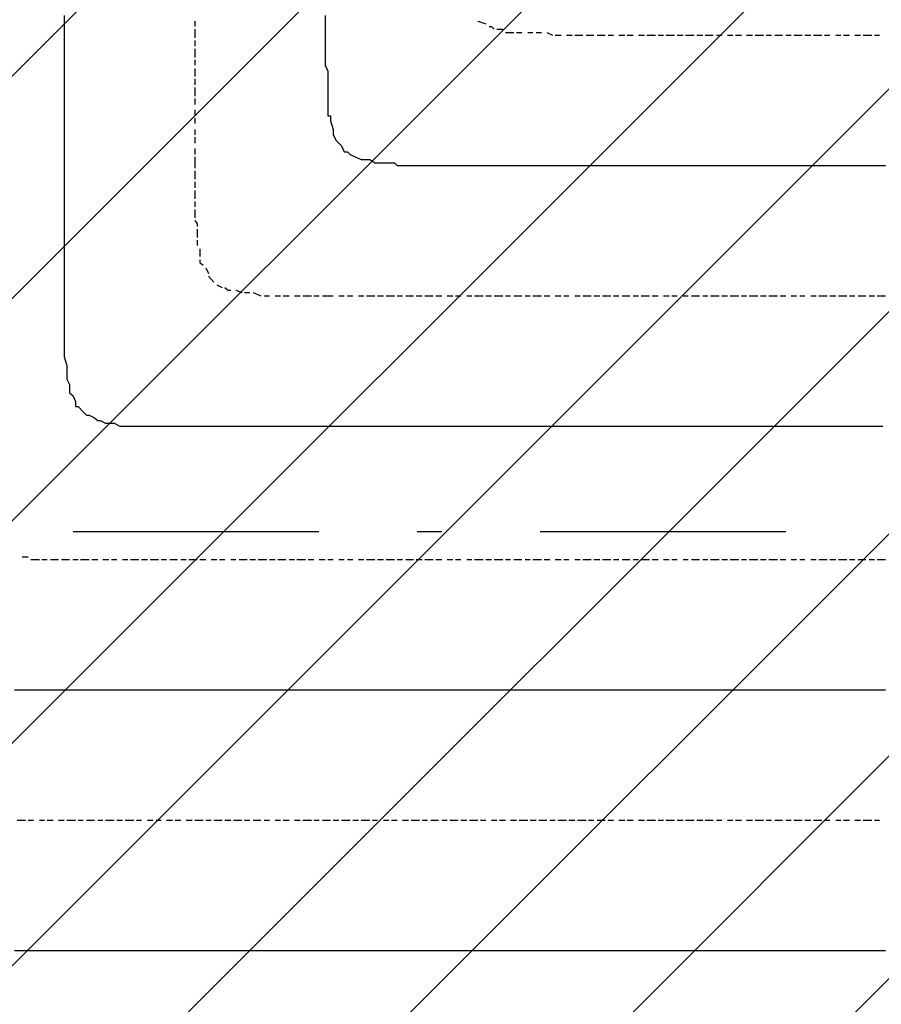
# Model space of a CAD drawing. Extents: x 997 to 109698, y 921 to 94021.
# Tile 466 of 656: x 32743 to 34057, y 38009 to 39511. Entities that reach past the tile are written whole.
import ezdxf

# ---------------------------------------------------------------- set-up
doc = ezdxf.new("R2010")
doc.units = 0
doc.header["$MEASUREMENT"] = 0
doc.layers.add('12', color=7, linetype='CONTINUOUS')
doc.layers.add('28', color=7, linetype='CONTINUOUS')

msp = doc.modelspace()

# ---------------------------------------------------------------- linework, layer by layer
at = {"layer": '12', "color": 5}
for p, q in [((32810.630503, 39517.563401), (32810.630503, 39508.563401)), ((33208.630503, 39517.563401), (33208.630503, 39508.563401)), ((32810.630503, 39508.563401), (32810.630503, 39496.563401)), ((33208.630503, 39508.563401), (33208.630503, 39496.563401)), ((32810.630503, 39496.563401), (32810.630503, 39487.563401)), ((32810.630503, 39487.563401), (32810.630503, 39479.563401)), ((33208.630503, 39496.563401), (33208.630503, 39487.563401)), ((33208.630503, 39487.563401), (33208.630503, 39483.563401)), ((32810.630503, 39479.563401), (32810.630503, 39466.563401)), ((33208.630503, 39483.563401), (33208.630503, 39475.563401)), ((33208.630503, 39475.563401), (33208.630503, 39466.563401)), ((32810.630503, 39466.563401), (32810.630503, 39458.563401)), ((32810.630503, 39458.563401), (32810.630503, 39449.563401)), ((33208.630503, 39466.563401), (33208.630503, 39453.563401)), ((32810.630503, 39449.563401), (32810.630503, 39436.563401)), ((33208.630503, 39453.563401), (33208.630503, 39445.563401)), ((32810.630503, 39436.563401), (32810.630503, 39428.563401)), ((32810.630503, 39428.563401), (32810.630503, 39420.563401)), ((33212.630503, 39432.563401), (33212.630503, 39424.563401)), ((32810.630503, 39420.563401), (32810.630503, 39407.563401)), ((33212.630503, 39424.563401), (33212.630503, 39415.563401)), ((33212.630503, 39415.563401), (33212.630503, 39403.563401)), ((32810.630503, 39407.563401), (32810.630503, 39398.563401)), ((32810.630503, 39398.563401), (32810.630503, 39386.563401)), ((33212.630503, 39403.563401), (33212.630503, 39394.563401)), ((32810.630503, 39386.563401), (32810.630503, 39377.563401)), ((33212.630503, 39394.563401), (33212.630503, 39386.563401)), ((33212.630503, 39386.563401), (33212.630503, 39373.563401)), ((32810.630503, 39377.563401), (32810.630503, 39369.563401)), ((32810.630503, 39369.563401), (32810.630503, 39356.563401)), ((32810.630503, 39356.563401), (32810.630503, 39348.563401)), ((33216.630503, 39364.563401), (33216.630503, 39356.563401)), ((33216.630503, 39356.563401), (33220.630503, 39343.563401)), ((32810.630503, 39348.563401), (32810.630503, 39339.563401)), ((32810.630503, 39339.563401), (32810.630503, 39326.563401)), ((33220.630503, 39343.563401), (33220.630503, 39335.563401)), ((33220.630503, 39335.563401), (33225.630503, 39326.563401)), ((32810.630503, 39326.563401), (32810.630503, 39318.563401)), ((32810.630503, 39318.563401), (32810.630503, 39309.563401)), ((32810.630503, 39309.563401), (32810.630503, 39297.563401)), ((33233.630503, 39318.563401), (33237.630503, 39309.563401)), ((33246.630503, 39305.563401), (33254.630503, 39301.563401)), ((32810.630503, 39297.563401), (32810.630503, 39288.563401)), ((33267.630503, 39297.563401), (33276.630503, 39297.563401)), ((33276.630503, 39297.563401), (33284.630503, 39292.563401)), ((33284.630503, 39292.563401), (33297.630503, 39292.563401)), ((33297.630503, 39292.563401), (33305.630503, 39292.563401)), ((33305.630503, 39292.563401), (33314.630503, 39292.563401)), ((32810.630503, 39288.563401), (32810.630503, 39276.563401)), ((32810.630503, 39276.563401), (32810.630503, 39267.563401)), ((33326.630503, 39288.563401), (33335.630503, 39288.563401)), ((33335.630503, 39288.563401), (33343.630503, 39288.563401)), ((33343.630503, 39288.563401), (33356.630503, 39288.563401)), ((33356.630503, 39288.563401), (33364.630503, 39288.563401)), ((33364.630503, 39288.563401), (33373.630503, 39288.563401)), ((33373.630503, 39288.563401), (33386.630503, 39288.563401)), ((33386.630503, 39288.563401), (33394.630503, 39288.563401)), ((33394.630503, 39288.563401), (33407.630503, 39288.563401)), ((33407.630503, 39288.563401), (33411.630503, 39288.563401)), ((33411.630503, 39288.563401), (33415.630503, 39288.563401)), ((33415.630503, 39288.563401), (33424.630503, 39288.563401)), ((33424.630503, 39288.563401), (33436.630503, 39288.563401)), ((33436.630503, 39288.563401), (33445.630503, 39288.563401)), ((33445.630503, 39288.563401), (33453.630503, 39288.563401)), ((33453.630503, 39288.563401), (33466.630503, 39288.563401)), ((33466.630503, 39288.563401), (33474.630503, 39288.563401)), ((33474.630503, 39288.563401), (33483.630503, 39288.563401)), ((33483.630503, 39288.563401), (33496.630503, 39288.563401)), ((33496.630503, 39288.563401), (33504.630503, 39288.563401)), ((33504.630503, 39288.563401), (33517.630503, 39288.563401)), ((33517.630503, 39288.563401), (33525.630503, 39288.563401)), ((33525.630503, 39288.563401), (33534.630503, 39288.563401)), ((33534.630503, 39288.563401), (33546.630503, 39288.563401)), ((33546.630503, 39288.563401), (33555.630503, 39288.563401)), ((33555.630503, 39288.563401), (33563.630503, 39288.563401)), ((33563.630503, 39288.563401), (33576.630503, 39288.563401)), ((33576.630503, 39288.563401), (33585.630503, 39288.563401)), ((33585.630503, 39288.563401), (33593.630503, 39288.563401)), ((33593.630503, 39288.563401), (33606.630503, 39288.563401)), ((33606.630503, 39288.563401), (33614.630503, 39288.563401)), ((33614.630503, 39288.563401), (33623.630503, 39288.563401)), ((33623.630503, 39288.563401), (33635.630503, 39288.563401)), ((33635.630503, 39288.563401), (33644.630503, 39288.563401)), ((33644.630503, 39288.563401), (33656.630503, 39288.563401)), ((33656.630503, 39288.563401), (33665.630503, 39288.563401)), ((33665.630503, 39288.563401), (33673.630503, 39288.563401)), ((33673.630503, 39288.563401), (33686.630503, 39288.563401)), ((33686.630503, 39288.563401), (33695.630503, 39288.563401)), ((33695.630503, 39288.563401), (33703.630503, 39288.563401)), ((33703.630503, 39288.563401), (33716.630503, 39288.563401)), ((33716.630503, 39288.563401), (33724.630503, 39288.563401)), ((33724.630503, 39288.563401), (33733.630503, 39288.563401)), ((33733.630503, 39288.563401), (33745.630503, 39288.563401)), ((33745.630503, 39288.563401), (33754.630503, 39288.563401)), ((33754.630503, 39288.563401), (33767.630503, 39288.563401)), ((33767.630503, 39288.563401), (33775.630503, 39288.563401)), ((33775.630503, 39288.563401), (33784.630503, 39288.563401)), ((33784.630503, 39288.563401), (33796.630503, 39288.563401)), ((33796.630503, 39288.563401), (33805.630503, 39288.563401)), ((33805.630503, 39288.563401), (33813.630503, 39288.563401)), ((33813.630503, 39288.563401), (33826.630503, 39288.563401)), ((33826.630503, 39288.563401), (33834.630503, 39288.563401)), ((33834.630503, 39288.563401), (33843.630503, 39288.563401)), ((33843.630503, 39288.563401), (33855.630503, 39288.563401)), ((33855.630503, 39288.563401), (33864.630503, 39288.563401)), ((33864.630503, 39288.563401), (33877.630503, 39288.563401)), ((33877.630503, 39288.563401), (33885.630503, 39288.563401)), ((33885.630503, 39288.563401), (33894.630503, 39288.563401)), ((33894.630503, 39288.563401), (33906.630503, 39288.563401)), ((33906.630503, 39288.563401), (33915.630503, 39288.563401)), ((33915.630503, 39288.563401), (33923.630503, 39288.563401)), ((33923.630503, 39288.563401), (33936.630503, 39288.563401)), ((33936.630503, 39288.563401), (33944.630503, 39288.563401)), ((33944.630503, 39288.563401), (33953.630503, 39288.563401)), ((33953.630503, 39288.563401), (33966.630503, 39288.563401)), ((33966.630503, 39288.563401), (33974.630503, 39288.563401)), ((33974.630503, 39288.563401), (33987.630503, 39288.563401)), ((33987.630503, 39288.563401), (33995.630503, 39288.563401)), ((33995.630503, 39288.563401), (34004.630503, 39288.563401)), ((34004.630503, 39288.563401), (34016.630503, 39288.563401)), ((34016.630503, 39288.563401), (34025.630503, 39288.563401)), ((34025.630503, 39288.563401), (34033.630503, 39288.563401)), ((34033.630503, 39288.563401), (34046.630503, 39288.563401)), ((34046.630503, 39288.563401), (34054.630503, 39288.563401)), ((34054.630503, 39288.563401), (34063.630503, 39288.563401)), ((32810.630503, 39267.563401), (32810.630503, 39259.563401)), ((32810.630503, 39259.563401), (32810.630503, 39246.563401)), ((32810.630503, 39246.563401), (32810.630503, 39237.563401)), ((32810.630503, 39237.563401), (32810.630503, 39229.563401)), ((32810.630503, 39229.563401), (32810.630503, 39216.563401)), ((32810.630503, 39216.563401), (32810.630503, 39208.563401)), ((32810.630503, 39208.563401), (32810.630503, 39199.563401)), ((32810.630503, 39199.563401), (32810.630503, 39187.563401)), ((32810.630503, 39187.563401), (32810.630503, 39178.563401)), ((32810.630503, 39178.563401), (32810.630503, 39166.563401)), ((32810.630503, 39166.563401), (32810.630503, 39157.563401)), ((32810.630503, 39157.563401), (32810.630503, 39149.563401)), ((32810.630503, 39149.563401), (32810.630503, 39136.563401)), ((32810.630503, 39136.563401), (32810.630503, 39127.563401)), ((32810.630503, 39127.563401), (32810.630503, 39119.563401)), ((32810.630503, 39119.563401), (32810.630503, 39106.563401)), ((32810.630503, 39106.563401), (32810.630503, 39098.563401)), ((32810.630503, 39098.563401), (32810.630503, 39089.563401)), ((32810.630503, 39089.563401), (32810.630503, 39085.563401)), ((32810.630503, 39085.563401), (32810.630503, 39072.563401)), ((32810.630503, 39072.563401), (32810.630503, 39064.563401)), ((32810.630503, 39064.563401), (32810.630503, 39055.563401)), ((32810.630503, 39055.563401), (32810.630503, 39043.563401)), ((32810.630503, 39043.563401), (32810.630503, 39034.563401)), ((32810.630503, 39034.563401), (32810.630503, 39026.563401)), ((32810.630503, 39026.563401), (32810.630503, 39013.563401)), ((32810.630503, 39013.563401), (32810.630503, 39005.563401)), ((32810.630503, 39005.563401), (32810.630503, 38996.563401)), ((32810.630503, 38996.563401), (32814.630503, 38983.563401)), ((32814.630503, 38983.563401), (32814.630503, 38975.563401)), ((32814.630503, 38975.563401), (32814.630503, 38962.563401)), ((32814.630503, 38962.563401), (32818.630503, 38954.563401)), ((32818.630503, 38954.563401), (32818.630503, 38945.563401)), ((32823.630503, 38937.563401), (32827.630503, 38928.563401)), ((32831.630503, 38920.563401), (32839.630503, 38912.563401)), ((32848.630503, 38907.563401), (32856.630503, 38903.563401)), ((32865.630503, 38899.563401), (32873.630503, 38895.563401)), ((32873.630503, 38895.563401), (32886.630503, 38895.563401)), ((32886.630503, 38895.563401), (32895.630503, 38890.563401)), ((32895.630503, 38890.563401), (32903.630503, 38890.563401)), ((32903.630503, 38890.563401), (32916.630503, 38890.563401)), ((32916.630503, 38890.563401), (32924.630503, 38890.563401)), ((32924.630503, 38890.563401), (32933.630503, 38890.563401)), ((32933.630503, 38890.563401), (32945.630503, 38890.563401)), ((32945.630503, 38890.563401), (32954.630503, 38890.563401)), ((32954.630503, 38890.563401), (32966.630503, 38890.563401)), ((32966.630503, 38890.563401), (32975.630503, 38890.563401)), ((32975.630503, 38890.563401), (32983.630503, 38890.563401)), ((32983.630503, 38890.563401), (32996.630503, 38890.563401)), ((32996.630503, 38890.563401), (33005.630503, 38890.563401)), ((33005.630503, 38890.563401), (33009.630503, 38890.563401)), ((33009.630503, 38890.563401), (33022.630503, 38890.563401)), ((33022.630503, 38890.563401), (33030.630503, 38890.563401)), ((33030.630503, 38890.563401), (33038.630503, 38890.563401)), ((33038.630503, 38890.563401), (33051.630503, 38890.563401)), ((33051.630503, 38890.563401), (33060.630503, 38890.563401)), ((33060.630503, 38890.563401), (33068.630503, 38890.563401)), ((33068.630503, 38890.563401), (33081.630503, 38890.563401)), ((33081.630503, 38890.563401), (33089.630503, 38890.563401)), ((33089.630503, 38890.563401), (33098.630503, 38890.563401)), ((33098.630503, 38890.563401), (33110.630503, 38890.563401)), ((33110.630503, 38890.563401), (33119.630503, 38890.563401)), ((33119.630503, 38890.563401), (33132.630503, 38890.563401)), ((33132.630503, 38890.563401), (33140.630503, 38890.563401)), ((33140.630503, 38890.563401), (33148.630503, 38890.563401)), ((33148.630503, 38890.563401), (33161.630503, 38890.563401)), ((33161.630503, 38890.563401), (33170.630503, 38890.563401)), ((33170.630503, 38890.563401), (33178.630503, 38890.563401)), ((33178.630503, 38890.563401), (33191.630503, 38890.563401)), ((33191.630503, 38890.563401), (33199.630503, 38890.563401)), ((33199.630503, 38890.563401), (33208.630503, 38890.563401)), ((33208.630503, 38890.563401), (33220.630503, 38890.563401)), ((33220.630503, 38890.563401), (33229.630503, 38890.563401)), ((33229.630503, 38890.563401), (33242.630503, 38890.563401)), ((33242.630503, 38890.563401), (33250.630503, 38890.563401)), ((33250.630503, 38890.563401), (33259.630503, 38890.563401)), ((33259.630503, 38890.563401), (33271.630503, 38890.563401)), ((33271.630503, 38890.563401), (33280.630503, 38890.563401)), ((33280.630503, 38890.563401), (33288.630503, 38890.563401)), ((33288.630503, 38890.563401), (33301.630503, 38890.563401)), ((33301.630503, 38890.563401), (33309.630503, 38890.563401)), ((33309.630503, 38890.563401), (33318.630503, 38890.563401)), ((33318.630503, 38890.563401), (33331.630503, 38890.563401)), ((33331.630503, 38890.563401), (33339.630503, 38890.563401)), ((33339.630503, 38890.563401), (33352.630503, 38890.563401)), ((33352.630503, 38890.563401), (33360.630503, 38890.563401)), ((33360.630503, 38890.563401), (33369.630503, 38890.563401)), ((33369.630503, 38890.563401), (33381.630503, 38890.563401)), ((33381.630503, 38890.563401), (33390.630503, 38890.563401)), ((33390.630503, 38890.563401), (33398.630503, 38890.563401)), ((33398.630503, 38890.563401), (33411.630503, 38890.563401)), ((33411.630503, 38890.563401), (33419.630503, 38890.563401)), ((33419.630503, 38890.563401), (33428.630503, 38890.563401)), ((33428.630503, 38890.563401), (33441.630503, 38890.563401)), ((33441.630503, 38890.563401), (33449.630503, 38890.563401)), ((33449.630503, 38890.563401), (33462.630503, 38890.563401)), ((33462.630503, 38890.563401), (33470.630503, 38890.563401)), ((33470.630503, 38890.563401), (33479.630503, 38890.563401)), ((33479.630503, 38890.563401), (33491.630503, 38890.563401)), ((33491.630503, 38890.563401), (33500.630503, 38890.563401)), ((33500.630503, 38890.563401), (33508.630503, 38890.563401)), ((33508.630503, 38890.563401), (33521.630503, 38890.563401)), ((33521.630503, 38890.563401), (33530.630503, 38890.563401)), ((33530.630503, 38890.563401), (33538.630503, 38890.563401)), ((33538.630503, 38890.563401), (33551.630503, 38890.563401)), ((33551.630503, 38890.563401), (33559.630503, 38890.563401)), ((33559.630503, 38890.563401), (33568.630503, 38890.563401)), ((33568.630503, 38890.563401), (33580.630503, 38890.563401)), ((33580.630503, 38890.563401), (33589.630503, 38890.563401)), ((33589.630503, 38890.563401), (33601.630503, 38890.563401)), ((33601.630503, 38890.563401), (33610.630503, 38890.563401)), ((33610.630503, 38890.563401), (33618.630503, 38890.563401)), ((33618.630503, 38890.563401), (33631.630503, 38890.563401)), ((33631.630503, 38890.563401), (33640.630503, 38890.563401)), ((33640.630503, 38890.563401), (33648.630503, 38890.563401)), ((33648.630503, 38890.563401), (33661.630503, 38890.563401)), ((33661.630503, 38890.563401), (33669.630503, 38890.563401)), ((33669.630503, 38890.563401), (33678.630503, 38890.563401)), ((33678.630503, 38890.563401), (33690.630503, 38890.563401)), ((33690.630503, 38890.563401), (33699.630503, 38890.563401)), ((33699.630503, 38890.563401), (33712.630503, 38890.563401)), ((33712.630503, 38890.563401), (33720.630503, 38890.563401)), ((33720.630503, 38890.563401), (33728.630503, 38890.563401)), ((33728.630503, 38890.563401), (33741.630503, 38890.563401)), ((33741.630503, 38890.563401), (33750.630503, 38890.563401)), ((33750.630503, 38890.563401), (33758.630503, 38890.563401)), ((33758.630503, 38890.563401), (33771.630503, 38890.563401)), ((33771.630503, 38890.563401), (33779.630503, 38890.563401)), ((33779.630503, 38890.563401), (33788.630503, 38890.563401)), ((33788.630503, 38890.563401), (33800.630503, 38890.563401)), ((33800.630503, 38890.563401), (33809.630503, 38890.563401)), ((33809.630503, 38890.563401), (33822.630503, 38890.563401)), ((33822.630503, 38890.563401), (33830.630503, 38890.563401)), ((33830.630503, 38890.563401), (33839.630503, 38890.563401)), ((33839.630503, 38890.563401), (33851.630503, 38890.563401)), ((33851.630503, 38890.563401), (33860.630503, 38890.563401)), ((33860.630503, 38890.563401), (33868.630503, 38890.563401)), ((33868.630503, 38890.563401), (33881.630503, 38890.563401)), ((33881.630503, 38890.563401), (33889.630503, 38890.563401)), ((33889.630503, 38890.563401), (33898.630503, 38890.563401)), ((33898.630503, 38890.563401), (33911.630503, 38890.563401)), ((33911.630503, 38890.563401), (33919.630503, 38890.563401)), ((33919.630503, 38890.563401), (33932.630503, 38890.563401)), ((33932.630503, 38890.563401), (33940.630503, 38890.563401)), ((33940.630503, 38890.563401), (33949.630503, 38890.563401)), ((33949.630503, 38890.563401), (33961.630503, 38890.563401)), ((33961.630503, 38890.563401), (33970.630503, 38890.563401)), ((33970.630503, 38890.563401), (33978.630503, 38890.563401)), ((33978.630503, 38890.563401), (33991.630503, 38890.563401)), ((33991.630503, 38890.563401), (33999.630503, 38890.563401)), ((33999.630503, 38890.563401), (34008.630503, 38890.563401)), ((34008.630503, 38890.563401), (34021.630503, 38890.563401)), ((34021.630503, 38890.563401), (34029.630503, 38890.563401)), ((34029.630503, 38890.563401), (34042.630503, 38890.563401)), ((34042.630503, 38890.563401), (34050.630503, 38890.563401)), ((34050.630503, 38890.563401), (34059.630503, 38890.563401)), ((32734.630503, 38488.563401), (32746.630503, 38488.563401)), ((32746.630503, 38488.563401), (32755.630503, 38488.563401)), ((32755.630503, 38488.563401), (32763.630503, 38488.563401)), ((32763.630503, 38488.563401), (32776.630503, 38488.563401)), ((32776.630503, 38488.563401), (32784.630503, 38488.563401)), ((32784.630503, 38488.563401), (32793.630503, 38488.563401)), ((32793.630503, 38488.563401), (32806.630503, 38488.563401)), ((32806.630503, 38488.563401), (32814.630503, 38488.563401)), ((32814.630503, 38488.563401), (32827.630503, 38488.563401)), ((32827.630503, 38488.563401), (32835.630503, 38488.563401)), ((32835.630503, 38488.563401), (32844.630503, 38488.563401)), ((32844.630503, 38488.563401), (32856.630503, 38488.563401)), ((32856.630503, 38488.563401), (32865.630503, 38488.563401)), ((32865.630503, 38488.563401), (32873.630503, 38488.563401)), ((32873.630503, 38488.563401), (32886.630503, 38488.563401)), ((32886.630503, 38488.563401), (32895.630503, 38488.563401)), ((32895.630503, 38488.563401), (32903.630503, 38488.563401)), ((32903.630503, 38488.563401), (32916.630503, 38488.563401)), ((32916.630503, 38488.563401), (32924.630503, 38488.563401)), ((32924.630503, 38488.563401), (32937.630503, 38488.563401)), ((32937.630503, 38488.563401), (32945.630503, 38488.563401)), ((32945.630503, 38488.563401), (32954.630503, 38488.563401)), ((32954.630503, 38488.563401), (32966.630503, 38488.563401)), ((32966.630503, 38488.563401), (32975.630503, 38488.563401)), ((32975.630503, 38488.563401), (32983.630503, 38488.563401)), ((32983.630503, 38488.563401), (32996.630503, 38488.563401)), ((32996.630503, 38488.563401), (33005.630503, 38488.563401)), ((33005.630503, 38488.563401), (33013.630503, 38488.563401)), ((33013.630503, 38488.563401), (33026.630503, 38488.563401)), ((33026.630503, 38488.563401), (33034.630503, 38488.563401)), ((33034.630503, 38488.563401), (33043.630503, 38488.563401)), ((33043.630503, 38488.563401), (33055.630503, 38488.563401)), ((33055.630503, 38488.563401), (33064.630503, 38488.563401)), ((33064.630503, 38488.563401), (33077.630503, 38488.563401)), ((33077.630503, 38488.563401), (33085.630503, 38488.563401)), ((33085.630503, 38488.563401), (33093.630503, 38488.563401)), ((33093.630503, 38488.563401), (33106.630503, 38488.563401)), ((33106.630503, 38488.563401), (33115.630503, 38488.563401)), ((33115.630503, 38488.563401), (33123.630503, 38488.563401)), ((33123.630503, 38488.563401), (33136.630503, 38488.563401)), ((33136.630503, 38488.563401), (33144.630503, 38488.563401)), ((33144.630503, 38488.563401), (33153.630503, 38488.563401)), ((33153.630503, 38488.563401), (33165.630503, 38488.563401)), ((33165.630503, 38488.563401), (33174.630503, 38488.563401)), ((33174.630503, 38488.563401), (33187.630503, 38488.563401)), ((33187.630503, 38488.563401), (33195.630503, 38488.563401)), ((33195.630503, 38488.563401), (33204.630503, 38488.563401)), ((33204.630503, 38488.563401), (33216.630503, 38488.563401)), ((33216.630503, 38488.563401), (33225.630503, 38488.563401)), ((33225.630503, 38488.563401), (33233.630503, 38488.563401)), ((33233.630503, 38488.563401), (33246.630503, 38488.563401)), ((33246.630503, 38488.563401), (33254.630503, 38488.563401)), ((33254.630503, 38488.563401), (33263.630503, 38488.563401)), ((33263.630503, 38488.563401), (33276.630503, 38488.563401)), ((33276.630503, 38488.563401), (33284.630503, 38488.563401)), ((33284.630503, 38488.563401), (33297.630503, 38488.563401)), ((33297.630503, 38488.563401), (33305.630503, 38488.563401)), ((33305.630503, 38488.563401), (33314.630503, 38488.563401)), ((33314.630503, 38488.563401), (33326.630503, 38488.563401)), ((33326.630503, 38488.563401), (33335.630503, 38488.563401)), ((33335.630503, 38488.563401), (33343.630503, 38488.563401)), ((33343.630503, 38488.563401), (33356.630503, 38488.563401)), ((33356.630503, 38488.563401), (33364.630503, 38488.563401)), ((33364.630503, 38488.563401), (33373.630503, 38488.563401)), ((33373.630503, 38488.563401), (33386.630503, 38488.563401)), ((33386.630503, 38488.563401), (33394.630503, 38488.563401)), ((33394.630503, 38488.563401), (33407.630503, 38488.563401)), ((33407.630503, 38488.563401), (33415.630503, 38488.563401)), ((33415.630503, 38488.563401), (33424.630503, 38488.563401)), ((33424.630503, 38488.563401), (33436.630503, 38488.563401)), ((33436.630503, 38488.563401), (33445.630503, 38488.563401)), ((33445.630503, 38488.563401), (33453.630503, 38488.563401)), ((33453.630503, 38488.563401), (33466.630503, 38488.563401)), ((33466.630503, 38488.563401), (33474.630503, 38488.563401)), ((33474.630503, 38488.563401), (33483.630503, 38488.563401)), ((33483.630503, 38488.563401), (33496.630503, 38488.563401)), ((33496.630503, 38488.563401), (33504.630503, 38488.563401)), ((33504.630503, 38488.563401), (33517.630503, 38488.563401)), ((33517.630503, 38488.563401), (33525.630503, 38488.563401)), ((33525.630503, 38488.563401), (33534.630503, 38488.563401)), ((33534.630503, 38488.563401), (33546.630503, 38488.563401)), ((33546.630503, 38488.563401), (33555.630503, 38488.563401)), ((33555.630503, 38488.563401), (33563.630503, 38488.563401)), ((33563.630503, 38488.563401), (33576.630503, 38488.563401)), ((33576.630503, 38488.563401), (33585.630503, 38488.563401)), ((33585.630503, 38488.563401), (33593.630503, 38488.563401)), ((33593.630503, 38488.563401), (33606.630503, 38488.563401)), ((33606.630503, 38488.563401), (33614.630503, 38488.563401)), ((33614.630503, 38488.563401), (33623.630503, 38488.563401)), ((33623.630503, 38488.563401), (33635.630503, 38488.563401)), ((33635.630503, 38488.563401), (33644.630503, 38488.563401)), ((33644.630503, 38488.563401), (33656.630503, 38488.563401)), ((33656.630503, 38488.563401), (33665.630503, 38488.563401)), ((33665.630503, 38488.563401), (33673.630503, 38488.563401)), ((33673.630503, 38488.563401), (33686.630503, 38488.563401)), ((33686.630503, 38488.563401), (33695.630503, 38488.563401)), ((33695.630503, 38488.563401), (33703.630503, 38488.563401)), ((33703.630503, 38488.563401), (33716.630503, 38488.563401)), ((33716.630503, 38488.563401), (33724.630503, 38488.563401)), ((33724.630503, 38488.563401), (33733.630503, 38488.563401)), ((33733.630503, 38488.563401), (33745.630503, 38488.563401)), ((33745.630503, 38488.563401), (33754.630503, 38488.563401)), ((33754.630503, 38488.563401), (33767.630503, 38488.563401)), ((33767.630503, 38488.563401), (33775.630503, 38488.563401)), ((33775.630503, 38488.563401), (33784.630503, 38488.563401)), ((33784.630503, 38488.563401), (33796.630503, 38488.563401)), ((33796.630503, 38488.563401), (33805.630503, 38488.563401)), ((33805.630503, 38488.563401), (33813.630503, 38488.563401)), ((33813.630503, 38488.563401), (33826.630503, 38488.563401)), ((33826.630503, 38488.563401), (33834.630503, 38488.563401)), ((33834.630503, 38488.563401), (33843.630503, 38488.563401)), ((33843.630503, 38488.563401), (33855.630503, 38488.563401)), ((33855.630503, 38488.563401), (33864.630503, 38488.563401)), ((33864.630503, 38488.563401), (33877.630503, 38488.563401)), ((33877.630503, 38488.563401), (33885.630503, 38488.563401)), ((33885.630503, 38488.563401), (33894.630503, 38488.563401)), ((33894.630503, 38488.563401), (33906.630503, 38488.563401)), ((33906.630503, 38488.563401), (33915.630503, 38488.563401)), ((33915.630503, 38488.563401), (33923.630503, 38488.563401)), ((33923.630503, 38488.563401), (33936.630503, 38488.563401)), ((33936.630503, 38488.563401), (33944.630503, 38488.563401)), ((33944.630503, 38488.563401), (33953.630503, 38488.563401)), ((33953.630503, 38488.563401), (33966.630503, 38488.563401)), ((33966.630503, 38488.563401), (33974.630503, 38488.563401)), ((33974.630503, 38488.563401), (33987.630503, 38488.563401)), ((33987.630503, 38488.563401), (33995.630503, 38488.563401)), ((33995.630503, 38488.563401), (34004.630503, 38488.563401)), ((34004.630503, 38488.563401), (34016.630503, 38488.563401)), ((34016.630503, 38488.563401), (34025.630503, 38488.563401)), ((34025.630503, 38488.563401), (34033.630503, 38488.563401)), ((34033.630503, 38488.563401), (34046.630503, 38488.563401)), ((34046.630503, 38488.563401), (34054.630503, 38488.563401)), ((34054.630503, 38488.563401), (34063.630503, 38488.563401)), ((32734.630503, 38090.563401), (32746.630503, 38090.563401)), ((32746.630503, 38090.563401), (32755.630503, 38090.563401)), ((32755.630503, 38090.563401), (32763.630503, 38090.563401)), ((32763.630503, 38090.563401), (32776.630503, 38090.563401)), ((32776.630503, 38090.563401), (32784.630503, 38090.563401)), ((32784.630503, 38090.563401), (32793.630503, 38090.563401)), ((32793.630503, 38090.563401), (32806.630503, 38090.563401)), ((32806.630503, 38090.563401), (32814.630503, 38090.563401)), ((32814.630503, 38090.563401), (32827.630503, 38090.563401)), ((32827.630503, 38090.563401), (32835.630503, 38090.563401)), ((32835.630503, 38090.563401), (32844.630503, 38090.563401)), ((32844.630503, 38090.563401), (32856.630503, 38090.563401)), ((32856.630503, 38090.563401), (32865.630503, 38090.563401)), ((32865.630503, 38090.563401), (32873.630503, 38090.563401)), ((32873.630503, 38090.563401), (32886.630503, 38090.563401)), ((32886.630503, 38090.563401), (32895.630503, 38090.563401)), ((32895.630503, 38090.563401), (32903.630503, 38090.563401)), ((32903.630503, 38090.563401), (32916.630503, 38090.563401)), ((32916.630503, 38090.563401), (32924.630503, 38090.563401)), ((32924.630503, 38090.563401), (32937.630503, 38090.563401)), ((32937.630503, 38090.563401), (32945.630503, 38090.563401)), ((32945.630503, 38090.563401), (32954.630503, 38090.563401)), ((32954.630503, 38090.563401), (32966.630503, 38090.563401)), ((32966.630503, 38090.563401), (32975.630503, 38090.563401)), ((32975.630503, 38090.563401), (32983.630503, 38090.563401)), ((32983.630503, 38090.563401), (32996.630503, 38090.563401)), ((32996.630503, 38090.563401), (33005.630503, 38090.563401)), ((33005.630503, 38090.563401), (33013.630503, 38090.563401)), ((33013.630503, 38090.563401), (33026.630503, 38090.563401)), ((33026.630503, 38090.563401), (33034.630503, 38090.563401)), ((33034.630503, 38090.563401), (33043.630503, 38090.563401)), ((33043.630503, 38090.563401), (33055.630503, 38090.563401)), ((33055.630503, 38090.563401), (33064.630503, 38090.563401)), ((33064.630503, 38090.563401), (33077.630503, 38090.563401)), ((33077.630503, 38090.563401), (33085.630503, 38090.563401)), ((33085.630503, 38090.563401), (33093.630503, 38090.563401)), ((33093.630503, 38090.563401), (33106.630503, 38090.563401)), ((33106.630503, 38090.563401), (33115.630503, 38090.563401)), ((33115.630503, 38090.563401), (33123.630503, 38090.563401)), ((33123.630503, 38090.563401), (33136.630503, 38090.563401)), ((33136.630503, 38090.563401), (33144.630503, 38090.563401)), ((33144.630503, 38090.563401), (33153.630503, 38090.563401)), ((33153.630503, 38090.563401), (33165.630503, 38090.563401)), ((33165.630503, 38090.563401), (33174.630503, 38090.563401)), ((33174.630503, 38090.563401), (33187.630503, 38090.563401)), ((33187.630503, 38090.563401), (33195.630503, 38090.563401)), ((33195.630503, 38090.563401), (33204.630503, 38090.563401)), ((33204.630503, 38090.563401), (33216.630503, 38090.563401)), ((33216.630503, 38090.563401), (33225.630503, 38090.563401)), ((33225.630503, 38090.563401), (33233.630503, 38090.563401)), ((33233.630503, 38090.563401), (33246.630503, 38090.563401)), ((33246.630503, 38090.563401), (33254.630503, 38090.563401)), ((33254.630503, 38090.563401), (33263.630503, 38090.563401)), ((33263.630503, 38090.563401), (33276.630503, 38090.563401)), ((33276.630503, 38090.563401), (33284.630503, 38090.563401)), ((33284.630503, 38090.563401), (33297.630503, 38090.563401)), ((33297.630503, 38090.563401), (33305.630503, 38090.563401)), ((33305.630503, 38090.563401), (33314.630503, 38090.563401)), ((33314.630503, 38090.563401), (33326.630503, 38090.563401)), ((33326.630503, 38090.563401), (33335.630503, 38090.563401)), ((33335.630503, 38090.563401), (33343.630503, 38090.563401)), ((33343.630503, 38090.563401), (33356.630503, 38090.563401)), ((33356.630503, 38090.563401), (33364.630503, 38090.563401)), ((33364.630503, 38090.563401), (33373.630503, 38090.563401)), ((33373.630503, 38090.563401), (33386.630503, 38090.563401)), ((33386.630503, 38090.563401), (33394.630503, 38090.563401)), ((33394.630503, 38090.563401), (33407.630503, 38090.563401)), ((33407.630503, 38090.563401), (33415.630503, 38090.563401)), ((33415.630503, 38090.563401), (33424.630503, 38090.563401)), ((33424.630503, 38090.563401), (33436.630503, 38090.563401)), ((33436.630503, 38090.563401), (33445.630503, 38090.563401)), ((33445.630503, 38090.563401), (33453.630503, 38090.563401)), ((33453.630503, 38090.563401), (33466.630503, 38090.563401)), ((33466.630503, 38090.563401), (33474.630503, 38090.563401)), ((33474.630503, 38090.563401), (33483.630503, 38090.563401)), ((33483.630503, 38090.563401), (33496.630503, 38090.563401)), ((33496.630503, 38090.563401), (33504.630503, 38090.563401)), ((33504.630503, 38090.563401), (33517.630503, 38090.563401)), ((33517.630503, 38090.563401), (33525.630503, 38090.563401)), ((33525.630503, 38090.563401), (33534.630503, 38090.563401)), ((33534.630503, 38090.563401), (33546.630503, 38090.563401)), ((33546.630503, 38090.563401), (33555.630503, 38090.563401)), ((33555.630503, 38090.563401), (33563.630503, 38090.563401)), ((33563.630503, 38090.563401), (33576.630503, 38090.563401)), ((33576.630503, 38090.563401), (33585.630503, 38090.563401)), ((33585.630503, 38090.563401), (33593.630503, 38090.563401)), ((33593.630503, 38090.563401), (33606.630503, 38090.563401)), ((33606.630503, 38090.563401), (33614.630503, 38090.563401)), ((33614.630503, 38090.563401), (33623.630503, 38090.563401)), ((33623.630503, 38090.563401), (33635.630503, 38090.563401)), ((33635.630503, 38090.563401), (33644.630503, 38090.563401)), ((33644.630503, 38090.563401), (33656.630503, 38090.563401)), ((33656.630503, 38090.563401), (33665.630503, 38090.563401)), ((33665.630503, 38090.563401), (33673.630503, 38090.563401)), ((33673.630503, 38090.563401), (33686.630503, 38090.563401)), ((33686.630503, 38090.563401), (33695.630503, 38090.563401)), ((33695.630503, 38090.563401), (33703.630503, 38090.563401)), ((33703.630503, 38090.563401), (33716.630503, 38090.563401)), ((33716.630503, 38090.563401), (33724.630503, 38090.563401)), ((33724.630503, 38090.563401), (33733.630503, 38090.563401)), ((33733.630503, 38090.563401), (33745.630503, 38090.563401)), ((33745.630503, 38090.563401), (33754.630503, 38090.563401)), ((33754.630503, 38090.563401), (33767.630503, 38090.563401)), ((33767.630503, 38090.563401), (33775.630503, 38090.563401)), ((33775.630503, 38090.563401), (33784.630503, 38090.563401)), ((33784.630503, 38090.563401), (33796.630503, 38090.563401)), ((33796.630503, 38090.563401), (33805.630503, 38090.563401)), ((33805.630503, 38090.563401), (33813.630503, 38090.563401)), ((33813.630503, 38090.563401), (33826.630503, 38090.563401)), ((33826.630503, 38090.563401), (33834.630503, 38090.563401)), ((33834.630503, 38090.563401), (33843.630503, 38090.563401)), ((33843.630503, 38090.563401), (33855.630503, 38090.563401)), ((33855.630503, 38090.563401), (33864.630503, 38090.563401)), ((33864.630503, 38090.563401), (33877.630503, 38090.563401)), ((33877.630503, 38090.563401), (33885.630503, 38090.563401)), ((33885.630503, 38090.563401), (33894.630503, 38090.563401)), ((33894.630503, 38090.563401), (33906.630503, 38090.563401)), ((33906.630503, 38090.563401), (33915.630503, 38090.563401)), ((33915.630503, 38090.563401), (33923.630503, 38090.563401)), ((33923.630503, 38090.563401), (33936.630503, 38090.563401)), ((33936.630503, 38090.563401), (33944.630503, 38090.563401)), ((33944.630503, 38090.563401), (33953.630503, 38090.563401)), ((33953.630503, 38090.563401), (33966.630503, 38090.563401)), ((33966.630503, 38090.563401), (33974.630503, 38090.563401)), ((33974.630503, 38090.563401), (33987.630503, 38090.563401)), ((33987.630503, 38090.563401), (33995.630503, 38090.563401)), ((33995.630503, 38090.563401), (34004.630503, 38090.563401)), ((34004.630503, 38090.563401), (34016.630503, 38090.563401)), ((34016.630503, 38090.563401), (34025.630503, 38090.563401)), ((34025.630503, 38090.563401), (34033.630503, 38090.563401)), ((34033.630503, 38090.563401), (34046.630503, 38090.563401)), ((34046.630503, 38090.563401), (34054.630503, 38090.563401)), ((34054.630503, 38090.563401), (34063.630503, 38090.563401))]:
    msp.add_line(p, q, dxfattribs=at)
at = {"layer": '12', "color": 1}
for p, q in [((33009.630503, 39508.563401), (33009.630503, 39500.563401)), ((33441.630503, 39508.563401), (33453.630503, 39504.563401)), ((33009.630503, 39496.563401), (33009.630503, 39483.563401)), ((33470.630503, 39496.563401), (33479.630503, 39496.563401)), ((33483.630503, 39491.563401), (33496.630503, 39491.563401)), ((33500.630503, 39491.563401), (33508.630503, 39491.563401)), ((33517.630503, 39491.563401), (33525.630503, 39491.563401)), ((33530.630503, 39491.563401), (33538.630503, 39491.563401)), ((33546.630503, 39491.563401), (33555.630503, 39487.563401)), ((33559.630503, 39487.563401), (33568.630503, 39487.563401)), ((33576.630503, 39487.563401), (33585.630503, 39487.563401)), ((33589.630503, 39487.563401), (33601.630503, 39487.563401)), ((33606.630503, 39487.563401), (33610.630503, 39487.563401)), ((33610.630503, 39487.563401), (33618.630503, 39487.563401)), ((33623.630503, 39487.563401), (33635.630503, 39487.563401)), ((33640.630503, 39487.563401), (33648.630503, 39487.563401)), ((33656.630503, 39487.563401), (33665.630503, 39487.563401)), ((33669.630503, 39487.563401), (33678.630503, 39487.563401)), ((33686.630503, 39487.563401), (33695.630503, 39487.563401)), ((33699.630503, 39487.563401), (33712.630503, 39487.563401)), ((33716.630503, 39487.563401), (33724.630503, 39487.563401)), ((33728.630503, 39487.563401), (33741.630503, 39487.563401)), ((33745.630503, 39487.563401), (33754.630503, 39487.563401)), ((33758.630503, 39487.563401), (33771.630503, 39487.563401)), ((33775.630503, 39487.563401), (33784.630503, 39487.563401)), ((33788.630503, 39487.563401), (33800.630503, 39487.563401)), ((33805.630503, 39487.563401), (33813.630503, 39487.563401)), ((33822.630503, 39487.563401), (33830.630503, 39487.563401)), ((33834.630503, 39487.563401), (33843.630503, 39487.563401)), ((33851.630503, 39487.563401), (33860.630503, 39487.563401)), ((33864.630503, 39487.563401), (33877.630503, 39487.563401)), ((33881.630503, 39487.563401), (33889.630503, 39487.563401)), ((33894.630503, 39487.563401), (33906.630503, 39487.563401)), ((33911.630503, 39487.563401), (33919.630503, 39487.563401)), ((33923.630503, 39487.563401), (33936.630503, 39487.563401)), ((33940.630503, 39487.563401), (33949.630503, 39487.563401)), ((33953.630503, 39487.563401), (33966.630503, 39487.563401)), ((33970.630503, 39487.563401), (33978.630503, 39487.563401)), ((33987.630503, 39487.563401), (33995.630503, 39487.563401)), ((33999.630503, 39487.563401), (34008.630503, 39487.563401)), ((34016.630503, 39487.563401), (34025.630503, 39487.563401)), ((34029.630503, 39487.563401), (34042.630503, 39487.563401)), ((34046.630503, 39487.563401), (34054.630503, 39487.563401)), ((33009.630503, 39479.563401), (33009.630503, 39470.563401)), ((33009.630503, 39466.563401), (33009.630503, 39453.563401)), ((33009.630503, 39449.563401), (33009.630503, 39441.563401)), ((33009.630503, 39436.563401), (33009.630503, 39424.563401)), ((33009.630503, 39420.563401), (33009.630503, 39411.563401)), ((33009.630503, 39407.563401), (33009.630503, 39394.563401)), ((33009.630503, 39390.563401), (33009.630503, 39381.563401)), ((33009.630503, 39373.563401), (33009.630503, 39364.563401)), ((33009.630503, 39360.563401), (33009.630503, 39352.563401)), ((33009.630503, 39343.563401), (33009.630503, 39335.563401)), ((33009.630503, 39331.563401), (33009.630503, 39322.563401)), ((33009.630503, 39314.563401), (33009.630503, 39305.563401)), ((33009.630503, 39301.563401), (33009.630503, 39288.563401)), ((33009.630503, 39288.563401), (33009.630503, 39284.563401)), ((33009.630503, 39280.563401), (33009.630503, 39267.563401)), ((33009.630503, 39263.563401), (33009.630503, 39254.563401)), ((33009.630503, 39250.563401), (33009.630503, 39237.563401)), ((33009.630503, 39233.563401), (33009.630503, 39225.563401)), ((33009.630503, 39221.563401), (33009.630503, 39208.563401)), ((33013.630503, 39191.563401), (33013.630503, 39178.563401)), ((33013.630503, 39174.563401), (33013.630503, 39166.563401)), ((33017.630503, 39161.563401), (33017.630503, 39149.563401)), ((33026.630503, 39132.563401), (33030.630503, 39123.563401)), ((33030.630503, 39119.563401), (33038.630503, 39110.563401)), ((33043.630503, 39106.563401), (33051.630503, 39102.563401)), ((33072.630503, 39098.563401), (33081.630503, 39094.563401)), ((33085.630503, 39094.563401), (33093.630503, 39094.563401)), ((33098.630503, 39094.563401), (33110.630503, 39089.563401)), ((33115.630503, 39089.563401), (33123.630503, 39089.563401)), ((33132.630503, 39089.563401), (33140.630503, 39089.563401)), ((33144.630503, 39089.563401), (33153.630503, 39089.563401)), ((33161.630503, 39089.563401), (33170.630503, 39089.563401)), ((33174.630503, 39089.563401), (33187.630503, 39089.563401)), ((33191.630503, 39089.563401), (33199.630503, 39089.563401)), ((33204.630503, 39089.563401), (33208.630503, 39089.563401)), ((33208.630503, 39089.563401), (33220.630503, 39089.563401)), ((33229.630503, 39089.563401), (33237.630503, 39089.563401)), ((33242.630503, 39089.563401), (33250.630503, 39089.563401)), ((33259.630503, 39089.563401), (33267.630503, 39089.563401)), ((33271.630503, 39089.563401), (33284.630503, 39089.563401)), ((33288.630503, 39089.563401), (33297.630503, 39089.563401)), ((33301.630503, 39089.563401), (33314.630503, 39089.563401)), ((33318.630503, 39089.563401), (33326.630503, 39089.563401)), ((33331.630503, 39089.563401), (33343.630503, 39089.563401)), ((33347.630503, 39089.563401), (33356.630503, 39089.563401)), ((33360.630503, 39089.563401), (33373.630503, 39089.563401)), ((33377.630503, 39089.563401), (33386.630503, 39089.563401)), ((33394.630503, 39089.563401), (33403.630503, 39089.563401)), ((33407.630503, 39089.563401), (33415.630503, 39089.563401)), ((33424.630503, 39089.563401), (33432.630503, 39089.563401)), ((33436.630503, 39089.563401), (33449.630503, 39089.563401)), ((33453.630503, 39089.563401), (33462.630503, 39089.563401)), ((33466.630503, 39089.563401), (33479.630503, 39089.563401)), ((33483.630503, 39089.563401), (33491.630503, 39089.563401)), ((33496.630503, 39089.563401), (33508.630503, 39089.563401)), ((33513.630503, 39089.563401), (33521.630503, 39089.563401)), ((33525.630503, 39089.563401), (33538.630503, 39089.563401)), ((33542.630503, 39089.563401), (33551.630503, 39089.563401)), ((33559.630503, 39089.563401), (33568.630503, 39089.563401)), ((33572.630503, 39089.563401), (33580.630503, 39089.563401)), ((33589.630503, 39089.563401), (33597.630503, 39089.563401)), ((33601.630503, 39089.563401), (33614.630503, 39089.563401)), ((33618.630503, 39089.563401), (33627.630503, 39089.563401)), ((33631.630503, 39089.563401), (33644.630503, 39089.563401)), ((33648.630503, 39089.563401), (33656.630503, 39089.563401)), ((33661.630503, 39089.563401), (33673.630503, 39089.563401)), ((33678.630503, 39089.563401), (33686.630503, 39089.563401)), ((33690.630503, 39089.563401), (33703.630503, 39089.563401)), ((33707.630503, 39089.563401), (33716.630503, 39089.563401)), ((33724.630503, 39089.563401), (33733.630503, 39089.563401)), ((33737.630503, 39089.563401), (33745.630503, 39089.563401)), ((33754.630503, 39089.563401), (33762.630503, 39089.563401)), ((33767.630503, 39089.563401), (33779.630503, 39089.563401)), ((33784.630503, 39089.563401), (33792.630503, 39089.563401)), ((33796.630503, 39089.563401), (33809.630503, 39089.563401)), ((33813.630503, 39089.563401), (33822.630503, 39089.563401)), ((33826.630503, 39089.563401), (33839.630503, 39089.563401)), ((33843.630503, 39089.563401), (33851.630503, 39089.563401)), ((33855.630503, 39089.563401), (33868.630503, 39089.563401)), ((33872.630503, 39089.563401), (33881.630503, 39089.563401)), ((33885.630503, 39089.563401), (33898.630503, 39089.563401)), ((33902.630503, 39089.563401), (33911.630503, 39089.563401)), ((33919.630503, 39089.563401), (33927.630503, 39089.563401)), ((33932.630503, 39089.563401), (33940.630503, 39089.563401)), ((33949.630503, 39089.563401), (33957.630503, 39089.563401)), ((33961.630503, 39089.563401), (33974.630503, 39089.563401)), ((33978.630503, 39089.563401), (33987.630503, 39089.563401)), ((33991.630503, 39089.563401), (34004.630503, 39089.563401)), ((34008.630503, 39089.563401), (34016.630503, 39089.563401)), ((34021.630503, 39089.563401), (34033.630503, 39089.563401)), ((34038.630503, 39089.563401), (34046.630503, 39089.563401)), ((34050.630503, 39089.563401), (34063.630503, 39089.563401)), ((32746.630503, 38691.563401), (32755.630503, 38691.563401)), ((32759.630503, 38687.563401), (32772.630503, 38687.563401)), ((32776.630503, 38687.563401), (32784.630503, 38687.563401)), ((32789.630503, 38687.563401), (32801.630503, 38687.563401)), ((32806.630503, 38687.563401), (32810.630503, 38687.563401)), ((32810.630503, 38687.563401), (32818.630503, 38687.563401)), ((32823.630503, 38687.563401), (32831.630503, 38687.563401)), ((32835.630503, 38687.563401), (32848.630503, 38687.563401)), ((32852.630503, 38687.563401), (32861.630503, 38687.563401)), ((32869.630503, 38687.563401), (32878.630503, 38687.563401)), ((32882.630503, 38687.563401), (32890.630503, 38687.563401)), ((32899.630503, 38687.563401), (32907.630503, 38687.563401)), ((32911.630503, 38687.563401), (32924.630503, 38687.563401)), ((32928.630503, 38687.563401), (32937.630503, 38687.563401)), ((32941.630503, 38687.563401), (32954.630503, 38687.563401)), ((32958.630503, 38687.563401), (32966.630503, 38687.563401)), ((32971.630503, 38687.563401), (32983.630503, 38687.563401)), ((32988.630503, 38687.563401), (32996.630503, 38687.563401)), ((33000.630503, 38687.563401), (33013.630503, 38687.563401)), ((33017.630503, 38687.563401), (33026.630503, 38687.563401)), ((33034.630503, 38687.563401), (33043.630503, 38687.563401)), ((33047.630503, 38687.563401), (33055.630503, 38687.563401)), ((33064.630503, 38687.563401), (33072.630503, 38687.563401)), ((33077.630503, 38687.563401), (33089.630503, 38687.563401)), ((33093.630503, 38687.563401), (33102.630503, 38687.563401)), ((33106.630503, 38687.563401), (33119.630503, 38687.563401)), ((33123.630503, 38687.563401), (33132.630503, 38687.563401)), ((33136.630503, 38687.563401), (33148.630503, 38687.563401)), ((33153.630503, 38687.563401), (33161.630503, 38687.563401)), ((33165.630503, 38687.563401), (33178.630503, 38687.563401)), ((33182.630503, 38687.563401), (33191.630503, 38687.563401)), ((33199.630503, 38687.563401), (33208.630503, 38687.563401)), ((33212.630503, 38687.563401), (33220.630503, 38687.563401)), ((33229.630503, 38687.563401), (33237.630503, 38687.563401)), ((33242.630503, 38687.563401), (33250.630503, 38687.563401)), ((33259.630503, 38687.563401), (33267.630503, 38687.563401)), ((33271.630503, 38687.563401), (33284.630503, 38687.563401)), ((33288.630503, 38687.563401), (33297.630503, 38687.563401)), ((33301.630503, 38687.563401), (33314.630503, 38687.563401)), ((33318.630503, 38687.563401), (33326.630503, 38687.563401)), ((33331.630503, 38687.563401), (33343.630503, 38687.563401)), ((33347.630503, 38687.563401), (33356.630503, 38687.563401)), ((33360.630503, 38687.563401), (33373.630503, 38687.563401)), ((33377.630503, 38687.563401), (33386.630503, 38687.563401)), ((33394.630503, 38687.563401), (33403.630503, 38687.563401)), ((33407.630503, 38687.563401), (33415.630503, 38687.563401)), ((33424.630503, 38687.563401), (33432.630503, 38687.563401)), ((33436.630503, 38687.563401), (33449.630503, 38687.563401)), ((33453.630503, 38687.563401), (33462.630503, 38687.563401)), ((33466.630503, 38687.563401), (33479.630503, 38687.563401)), ((33483.630503, 38687.563401), (33491.630503, 38687.563401)), ((33496.630503, 38687.563401), (33508.630503, 38687.563401)), ((33513.630503, 38687.563401), (33521.630503, 38687.563401)), ((33525.630503, 38687.563401), (33538.630503, 38687.563401)), ((33542.630503, 38687.563401), (33551.630503, 38687.563401)), ((33559.630503, 38687.563401), (33568.630503, 38687.563401)), ((33572.630503, 38687.563401), (33580.630503, 38687.563401)), ((33589.630503, 38687.563401), (33597.630503, 38687.563401)), ((33601.630503, 38687.563401), (33614.630503, 38687.563401)), ((33618.630503, 38687.563401), (33627.630503, 38687.563401)), ((33631.630503, 38687.563401), (33644.630503, 38687.563401)), ((33648.630503, 38687.563401), (33656.630503, 38687.563401)), ((33661.630503, 38687.563401), (33673.630503, 38687.563401)), ((33678.630503, 38687.563401), (33686.630503, 38687.563401)), ((33690.630503, 38687.563401), (33703.630503, 38687.563401)), ((33707.630503, 38687.563401), (33716.630503, 38687.563401)), ((33724.630503, 38687.563401), (33733.630503, 38687.563401)), ((33737.630503, 38687.563401), (33745.630503, 38687.563401)), ((33754.630503, 38687.563401), (33762.630503, 38687.563401)), ((33767.630503, 38687.563401), (33779.630503, 38687.563401)), ((33784.630503, 38687.563401), (33792.630503, 38687.563401)), ((33796.630503, 38687.563401), (33809.630503, 38687.563401)), ((33813.630503, 38687.563401), (33822.630503, 38687.563401)), ((33826.630503, 38687.563401), (33839.630503, 38687.563401)), ((33843.630503, 38687.563401), (33851.630503, 38687.563401)), ((33855.630503, 38687.563401), (33868.630503, 38687.563401)), ((33872.630503, 38687.563401), (33881.630503, 38687.563401)), ((33885.630503, 38687.563401), (33898.630503, 38687.563401)), ((33902.630503, 38687.563401), (33911.630503, 38687.563401)), ((33919.630503, 38687.563401), (33927.630503, 38687.563401)), ((33932.630503, 38687.563401), (33940.630503, 38687.563401)), ((33949.630503, 38687.563401), (33957.630503, 38687.563401)), ((33961.630503, 38687.563401), (33974.630503, 38687.563401)), ((33978.630503, 38687.563401), (33987.630503, 38687.563401)), ((33991.630503, 38687.563401), (34004.630503, 38687.563401)), ((34008.630503, 38687.563401), (34016.630503, 38687.563401)), ((34021.630503, 38687.563401), (34033.630503, 38687.563401)), ((34038.630503, 38687.563401), (34046.630503, 38687.563401)), ((34050.630503, 38687.563401), (34063.630503, 38687.563401)), ((32738.630503, 38289.563401), (32751.630503, 38289.563401)), ((32755.630503, 38289.563401), (32763.630503, 38289.563401)), ((32772.630503, 38289.563401), (32780.630503, 38289.563401)), ((32784.630503, 38289.563401), (32793.630503, 38289.563401)), ((32801.630503, 38289.563401), (32810.630503, 38289.563401)), ((32814.630503, 38289.563401), (32827.630503, 38289.563401)), ((32831.630503, 38289.563401), (32839.630503, 38289.563401)), ((32844.630503, 38289.563401), (32856.630503, 38289.563401)), ((32861.630503, 38289.563401), (32869.630503, 38289.563401)), ((32873.630503, 38289.563401), (32886.630503, 38289.563401)), ((32890.630503, 38289.563401), (32899.630503, 38289.563401)), ((32903.630503, 38289.563401), (32916.630503, 38289.563401)), ((32920.630503, 38289.563401), (32928.630503, 38289.563401)), ((32937.630503, 38289.563401), (32945.630503, 38289.563401)), ((32950.630503, 38289.563401), (32958.630503, 38289.563401)), ((32966.630503, 38289.563401), (32975.630503, 38289.563401)), ((32979.630503, 38289.563401), (32988.630503, 38289.563401)), ((32996.630503, 38289.563401), (33005.630503, 38289.563401)), ((33009.630503, 38289.563401), (33022.630503, 38289.563401)), ((33026.630503, 38289.563401), (33034.630503, 38289.563401)), ((33038.630503, 38289.563401), (33051.630503, 38289.563401)), ((33055.630503, 38289.563401), (33064.630503, 38289.563401)), ((33068.630503, 38289.563401), (33081.630503, 38289.563401)), ((33085.630503, 38289.563401), (33093.630503, 38289.563401)), ((33098.630503, 38289.563401), (33110.630503, 38289.563401)), ((33115.630503, 38289.563401), (33123.630503, 38289.563401)), ((33132.630503, 38289.563401), (33140.630503, 38289.563401)), ((33144.630503, 38289.563401), (33153.630503, 38289.563401)), ((33161.630503, 38289.563401), (33170.630503, 38289.563401)), ((33174.630503, 38289.563401), (33187.630503, 38289.563401)), ((33191.630503, 38289.563401), (33199.630503, 38289.563401)), ((33204.630503, 38289.563401), (33216.630503, 38289.563401)), ((33220.630503, 38289.563401), (33229.630503, 38289.563401)), ((33233.630503, 38289.563401), (33246.630503, 38289.563401)), ((33250.630503, 38289.563401), (33259.630503, 38289.563401)), ((33263.630503, 38289.563401), (33276.630503, 38289.563401)), ((33280.630503, 38289.563401), (33288.630503, 38289.563401)), ((33297.630503, 38289.563401), (33305.630503, 38289.563401)), ((33309.630503, 38289.563401), (33318.630503, 38289.563401)), ((33326.630503, 38289.563401), (33335.630503, 38289.563401)), ((33339.630503, 38289.563401), (33352.630503, 38289.563401)), ((33356.630503, 38289.563401), (33364.630503, 38289.563401)), ((33369.630503, 38289.563401), (33381.630503, 38289.563401)), ((33386.630503, 38289.563401), (33394.630503, 38289.563401)), ((33398.630503, 38289.563401), (33411.630503, 38289.563401)), ((33415.630503, 38289.563401), (33424.630503, 38289.563401)), ((33428.630503, 38289.563401), (33441.630503, 38289.563401)), ((33445.630503, 38289.563401), (33453.630503, 38289.563401)), ((33462.630503, 38289.563401), (33470.630503, 38289.563401)), ((33474.630503, 38289.563401), (33483.630503, 38289.563401)), ((33491.630503, 38289.563401), (33500.630503, 38289.563401)), ((33504.630503, 38289.563401), (33517.630503, 38289.563401)), ((33521.630503, 38289.563401), (33530.630503, 38289.563401)), ((33534.630503, 38289.563401), (33546.630503, 38289.563401)), ((33551.630503, 38289.563401), (33559.630503, 38289.563401)), ((33563.630503, 38289.563401), (33576.630503, 38289.563401)), ((33580.630503, 38289.563401), (33589.630503, 38289.563401)), ((33593.630503, 38289.563401), (33606.630503, 38289.563401)), ((33610.630503, 38289.563401), (33618.630503, 38289.563401)), ((33623.630503, 38289.563401), (33635.630503, 38289.563401)), ((33640.630503, 38289.563401), (33648.630503, 38289.563401)), ((33656.630503, 38289.563401), (33665.630503, 38289.563401)), ((33669.630503, 38289.563401), (33678.630503, 38289.563401)), ((33686.630503, 38289.563401), (33695.630503, 38289.563401)), ((33699.630503, 38289.563401), (33712.630503, 38289.563401)), ((33716.630503, 38289.563401), (33724.630503, 38289.563401)), ((33728.630503, 38289.563401), (33741.630503, 38289.563401)), ((33745.630503, 38289.563401), (33754.630503, 38289.563401)), ((33758.630503, 38289.563401), (33771.630503, 38289.563401)), ((33775.630503, 38289.563401), (33784.630503, 38289.563401)), ((33788.630503, 38289.563401), (33800.630503, 38289.563401)), ((33805.630503, 38289.563401), (33813.630503, 38289.563401)), ((33822.630503, 38289.563401), (33830.630503, 38289.563401)), ((33834.630503, 38289.563401), (33843.630503, 38289.563401)), ((33851.630503, 38289.563401), (33860.630503, 38289.563401)), ((33864.630503, 38289.563401), (33877.630503, 38289.563401)), ((33881.630503, 38289.563401), (33889.630503, 38289.563401)), ((33894.630503, 38289.563401), (33906.630503, 38289.563401)), ((33911.630503, 38289.563401), (33919.630503, 38289.563401)), ((33923.630503, 38289.563401), (33936.630503, 38289.563401)), ((33940.630503, 38289.563401), (33949.630503, 38289.563401)), ((33953.630503, 38289.563401), (33966.630503, 38289.563401)), ((33970.630503, 38289.563401), (33978.630503, 38289.563401)), ((33987.630503, 38289.563401), (33995.630503, 38289.563401)), ((33999.630503, 38289.563401), (34008.630503, 38289.563401)), ((34016.630503, 38289.563401), (34025.630503, 38289.563401)), ((34029.630503, 38289.563401), (34042.630503, 38289.563401)), ((34046.630503, 38289.563401), (34054.630503, 38289.563401))]:
    msp.add_line(p, q, dxfattribs=at)
for points in [[(33458.630503, 39500.563401), (33462.630503, 39500.563401), (33466.630503, 39496.563401)], [(33009.630503, 39204.563401), (33013.630503, 39199.563401), (33013.630503, 39195.563401)], [(33017.630503, 39144.563401), (33017.630503, 39140.563401), (33022.630503, 39136.563401)], [(33055.630503, 39102.563401), (33060.630503, 39098.563401), (33064.630503, 39098.563401)]]:
    msp.add_lwpolyline(points, dxfattribs=at)
at = {"layer": '12', "color": 5}
for points in [[(33208.630503, 39445.563401), (33208.630503, 39441.563401), (33212.630503, 39432.563401)], [(33212.630503, 39373.563401), (33212.630503, 39364.563401), (33216.630503, 39364.563401)], [(33225.630503, 39326.563401), (33229.630503, 39322.563401), (33233.630503, 39318.563401)], [(33237.630503, 39309.563401), (33242.630503, 39309.563401), (33246.630503, 39305.563401)], [(33254.630503, 39301.563401), (33263.630503, 39297.563401), (33267.630503, 39297.563401)], [(33314.630503, 39292.563401), (33318.630503, 39288.563401), (33326.630503, 39288.563401)], [(32818.630503, 38945.563401), (32818.630503, 38941.563401), (32823.630503, 38937.563401)], [(32827.630503, 38928.563401), (32827.630503, 38920.563401), (32831.630503, 38920.563401)], [(32839.630503, 38912.563401), (32844.630503, 38907.563401), (32848.630503, 38907.563401)], [(32856.630503, 38903.563401), (32861.630503, 38899.563401), (32865.630503, 38899.563401)]]:
    msp.add_lwpolyline(points, dxfattribs=at)
at = {"layer": '28', "color": 2}
for p, q in [((28676.766086, 35370.953237), (36822.636205, 43516.823357)), ((29016.177341, 35370.953237), (36822.636205, 43177.412102)), ((29355.588596, 35370.953237), (36822.636205, 42838.000847)), ((29694.999851, 35370.953237), (36822.636205, 42498.589592)), ((30034.411106, 35370.953237), (36822.636205, 42159.178337)), ((30373.822361, 35370.953237), (36822.636205, 41819.767082)), ((30713.233616, 35370.953237), (36822.636205, 41480.355827)), ((31052.644871, 35370.953237), (36822.636205, 41140.944572)), ((31392.056126, 35370.953237), (36822.636205, 40801.533317))]:
    msp.add_line(p, q, dxfattribs=at)
at = {"layer": '28', "color": 4}
for p, q in [((33199.130503, 38729.563401), (32824.130503, 38729.563401)), ((33911.630503, 38729.563401), (33536.630503, 38729.563401))]:
    msp.add_line(p, q, dxfattribs=at)
at = {"layer": '28', "color": 4, "linetype": 'Continuous'}
msp.add_line((33386.630503, 38729.563401), (33349.130503, 38729.563401), dxfattribs=at)

doc.saveas('drawing.dxf')
